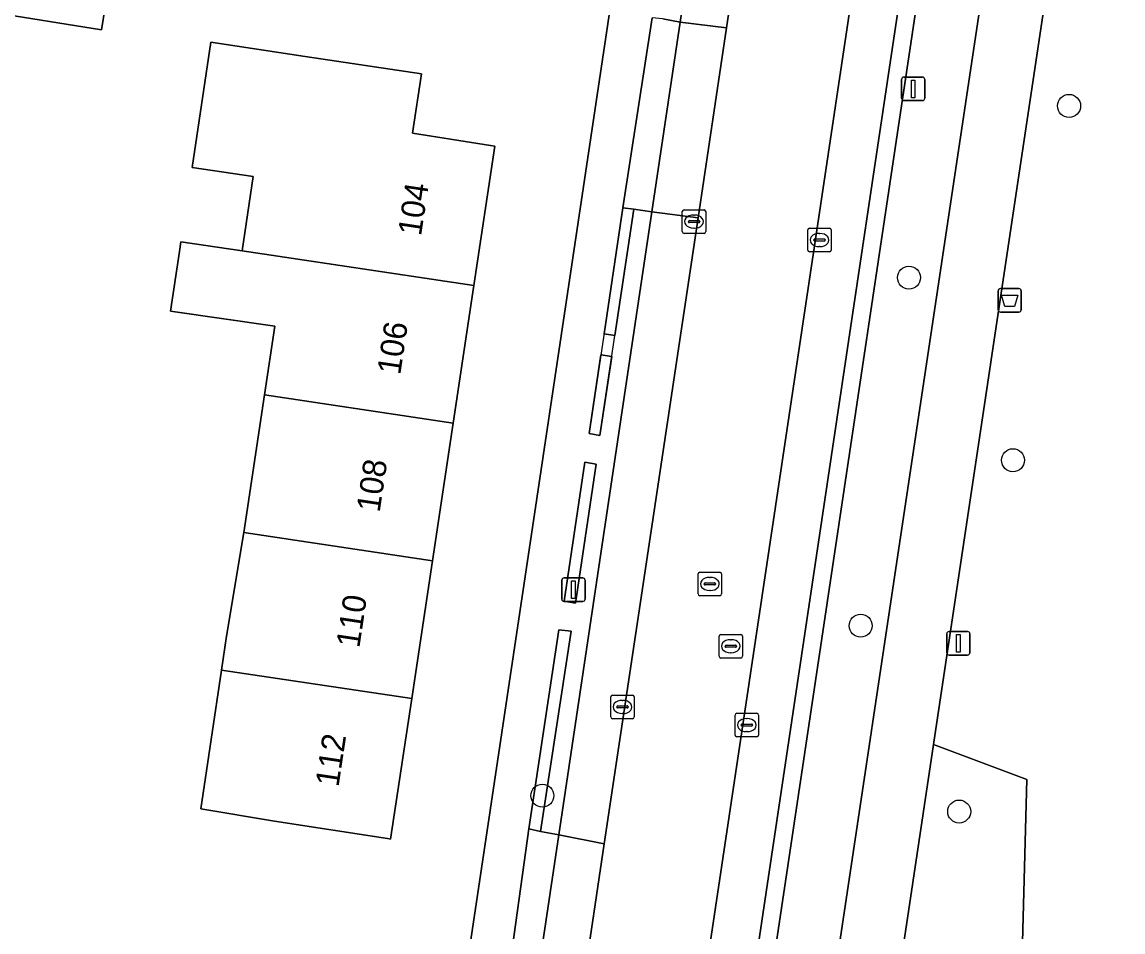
# Model space of a CAD drawing. Extents: x 163008 to 163854, y 382777 to 383982.
# Drawn here: x 163310.89 to 163357.75, y 383072.63 to 383111.34 of the extents above; entities that cross this region are included whole.
import ezdxf

# ---------------------------------------------------------------- set-up
doc = ezdxf.new("R2010")
doc.units = 0
for name, color, linetype in [('IMGEO_Afvalbak', 7, 'Continuous'), ('IMGEO_Boom', 7, 'Continuous'), ('IMGEO_Erf', 7, 'Continuous'), ('IMGEO_Groenvoorziening', 7, 'Continuous'), ('IMGEO_Haag', 7, 'Continuous'), ('IMGEO_Kolk', 7, 'Continuous'), ('IMGEO_Lichtmast', 7, 'Continuous'), ('IMGEO_Pand', 7, 'Continuous'), ('IMGEO_Pand_nummerreeks', 7, 'Continuous'), ('IMGEO_Parkeervlak_open', 7, 'Continuous'), ('IMGEO_Rijbaan_lokaal_gesloten', 7, 'Continuous'), ('IMGEO_Rioolput', 7, 'Continuous'), ('IMGEO_Voetpad_open', 7, 'Continuous')]:
    doc.layers.add(name, color=color, linetype=linetype)

msp = doc.modelspace()

# ---------------------------------------------------------------- linework, layer by layer
at = {"layer": 'IMGEO_Afvalbak'}
for p, q in [((163352.531, 383100), (163353.321, 383100)), ((163353.321, 383100), (163352.531, 383100)), ((163352.431, 383099.1), (163352.431, 383099.9)), ((163352.431, 383099.9), (163352.431, 383099.1)), ((163353.421, 383099.9), (163353.421, 383099.1)), ((163353.421, 383099.1), (163353.421, 383099.9)), ((163353.321, 383099), (163352.531, 383099)), ((163352.531, 383099), (163353.321, 383099))]:
    msp.add_line(p, q, dxfattribs=at)
msp.add_lwpolyline([(163352.574, 383099.714), (163353.278, 383099.714), (163353.129, 383099.244), (163352.723, 383099.244), (163352.574, 383099.714)], dxfattribs=at)
for centre, start, end in [((163352.531, 383099.9), 90, 180), ((163352.531, 383099.9), 90, 180), ((163353.321, 383099.9), 0, 90), ((163353.321, 383099.9), 360, 90), ((163352.531, 383099.1), 180, 270), ((163352.531, 383099.1), 180, 270), ((163353.321, 383099.1), 270, 0), ((163353.321, 383099.1), 270, 0)]:
    msp.add_arc(centre, 0.1, start, end, dxfattribs=at)
at = {"layer": 'IMGEO_Boom'}
for centre in [(163355.454, 383107.769), (163348.639, 383100.465), (163353.064, 383092.7), (163346.584, 383085.66), (163333.039, 383078.432), (163350.777, 383077.757)]:
    msp.add_circle(centre, 0.489, dxfattribs=at)
at = {"layer": 'IMGEO_Erf'}
for points in [[(163298.708, 383044.615), (163321.156, 383039.783), (163323.551, 383039.267), (163325.006, 383038.94), (163341.637, 383150.129)], [(163314.739, 383113.914), (163314.273, 383111.005), (163309.485, 383111.773)]]:
    msp.add_lwpolyline(points, dxfattribs=at)
msp.add_lwpolyline([(163319.386, 383083.776), (163319.601, 383085.222), (163320.331, 383089.622), (163321.209, 383095.476), (163321.648, 383098.404), (163317.216, 383099.039), (163317.596, 383101.575), (163317.659, 383101.995), (163320.26, 383101.606), (163320.733, 383104.766), (163318.133, 383105.155), (163318.932, 383110.475), (163322.948, 383109.872), (163327.892, 383109.13), (163327.513, 383106.608), (163330.832, 383106.087), (163331.017, 383106.059), (163330.125, 383100.129), (163329.243, 383094.273), (163328.362, 383088.42), (163327.481, 383082.565), (163326.581, 383076.583), (163326.444, 383076.604), (163321.641, 383077.352), (163318.506, 383077.872)], close=True, dxfattribs=at)
at = {"layer": 'IMGEO_Groenvoorziening'}
for points in [[(163356.77, 383146.06), (163354.108, 383146.459), (163339.598, 383049.469), (163342.222, 383049.06)], [(163379.347, 383123.954), (163369.796, 383143.5), (163359.394, 383145.384), (163349.687, 383080.612), (163353.657, 383079.124), (163352.328, 383029.091), (163395.747, 383049.753), (163397.081, 383050.39), (163388.612, 383067.644), (163403.1, 383074.902)], [(163336.93, 383103.375), (163336.468, 383103.432), (163335.667, 383098.074), (163336.125, 383098.006)], [(163335.992, 383097.115), (163335.533, 383097.184), (163335.032, 383093.831), (163335.488, 383093.757)], [(163335.327, 383092.538), (163334.844, 383092.615), (163333.966, 383086.701), (163334.448, 383086.618)], [(163334.269, 383085.422), (163333.744, 383085.482), (163332.46, 383077.022), (163332.962, 383076.912)], [(163352.328, 383029.091), (163353.657, 383079.124), (163349.687, 383080.612), (163344.847, 383048.321), (163341.722, 383026.543), (163341.294, 383023.84)]]:
    msp.add_lwpolyline(points, close=True, dxfattribs=at)
at = {"layer": 'IMGEO_Haag'}
for points in [[(163336.468, 383103.432), (163335.032, 383093.831), (163335.488, 383093.757), (163336.93, 383103.375)], [(163335.327, 383092.538), (163334.844, 383092.615), (163333.966, 383086.701), (163334.448, 383086.618)], [(163334.269, 383085.422), (163333.744, 383085.482), (163332.46, 383077.022), (163332.962, 383076.912)]]:
    msp.add_lwpolyline(points, close=True, dxfattribs=at)
at = {"layer": 'IMGEO_Kolk'}
for p, q in [((163338.993, 383102.422), (163338.993, 383103.274)), ((163339.068, 383103.348), (163339.92, 383103.348)), ((163339.994, 383103.274), (163339.994, 383102.422)), ((163339.252, 383102.842), (163339.252, 383102.854)), ((163339.69, 383102.805), (163339.292, 383102.805)), ((163339.295, 383102.891), (163339.693, 383102.891)), ((163339.481, 383103.128), (163339.506, 383103.128)), ((163339.736, 383102.854), (163339.736, 383102.842)), ((163339.92, 383102.348), (163339.068, 383102.348)), ((163339.504, 383102.568), (163339.479, 383102.568)), ((163344.332, 383101.64), (163344.332, 383102.492)), ((163344.407, 383102.566), (163345.259, 383102.566)), ((163344.82, 383102.346), (163344.845, 383102.346)), ((163345.333, 383102.492), (163345.333, 383101.64)), ((163344.591, 383102.06), (163344.591, 383102.072)), ((163345.029, 383102.023), (163344.631, 383102.023)), ((163344.634, 383102.109), (163345.032, 383102.109)), ((163345.075, 383102.072), (163345.075, 383102.06)), ((163345.259, 383101.566), (163344.407, 383101.566)), ((163344.843, 383101.786), (163344.818, 383101.786)), ((163335.948, 383081.778), (163335.948, 383082.63)), ((163336.023, 383082.704), (163336.875, 383082.704)), ((163336.949, 383082.63), (163336.949, 383081.778)), ((163336.207, 383082.198), (163336.207, 383082.21)), ((163336.645, 383082.161), (163336.247, 383082.161)), ((163336.25, 383082.247), (163336.648, 383082.247)), ((163336.436, 383082.484), (163336.461, 383082.484)), ((163336.691, 383082.21), (163336.691, 383082.198)), ((163336.875, 383081.704), (163336.023, 383081.704)), ((163336.459, 383081.924), (163336.434, 383081.924)), ((163341.239, 383081.009), (163341.239, 383081.861)), ((163341.314, 383081.935), (163342.166, 383081.935)), ((163341.727, 383081.715), (163341.752, 383081.715)), ((163342.24, 383081.861), (163342.24, 383081.009)), ((163341.498, 383081.429), (163341.498, 383081.441)), ((163341.936, 383081.392), (163341.538, 383081.392)), ((163341.541, 383081.478), (163341.939, 383081.478)), ((163341.982, 383081.441), (163341.982, 383081.429)), ((163342.166, 383080.935), (163341.314, 383080.935)), ((163341.75, 383081.155), (163341.725, 383081.155))]:
    msp.add_line(p, q, dxfattribs=at)
for points in [[(163338.993, 383102.422), (163338.993, 383103.274)], [(163339.068, 383103.348), (163339.92, 383103.348)], [(163339.994, 383103.274), (163339.994, 383102.422)], [(163339.92, 383102.348), (163339.068, 383102.348)], [(163344.332, 383101.64), (163344.332, 383102.492)], [(163344.407, 383102.566), (163345.259, 383102.566)], [(163345.333, 383102.492), (163345.333, 383101.64)], [(163345.259, 383101.566), (163344.407, 383101.566)], [(163335.948, 383081.778), (163335.948, 383082.63)], [(163336.023, 383082.704), (163336.875, 383082.704)], [(163336.949, 383082.63), (163336.949, 383081.778)], [(163336.875, 383081.704), (163336.023, 383081.704)], [(163341.239, 383081.009), (163341.239, 383081.861)], [(163341.314, 383081.935), (163342.166, 383081.935)], [(163342.24, 383081.861), (163342.24, 383081.009)], [(163342.166, 383080.935), (163341.314, 383080.935)]]:
    msp.add_lwpolyline(points, dxfattribs=at)
for centre, radius, start, end in [((163339.07, 383103.272), 0.0765, 91.552, 178.448), ((163339.07, 383103.272), 0.0765, 91.552, 178.448), ((163339.918, 383103.272), 0.0765, 1.552, 88.448), ((163339.918, 383103.272), 0.0765, 1.552, 88.448), ((163339.292, 383102.851), 0.0403, 85.8775, 175.7526), ((163339.289, 383102.841), 0.0366, 178.938, 274.7102), ((163339.693, 383102.848), 0.043, 264.8664, 352.4533), ((163339.697, 383102.853), 0.0386, 1.7309, 96.639), ((163339.07, 383102.424), 0.0765, 181.552, 268.448), ((163339.07, 383102.424), 0.0765, 181.552, 268.448), ((163339.918, 383102.424), 0.0765, 271.552, 358.448), ((163339.918, 383102.424), 0.0765, 271.552, 358.448), ((163344.409, 383102.49), 0.0765, 91.552, 178.448), ((163344.409, 383102.49), 0.0765, 91.552, 178.448), ((163345.257, 383102.49), 0.0765, 1.552, 88.448), ((163345.257, 383102.49), 0.0765, 1.552, 88.448), ((163344.631, 383102.069), 0.0403, 85.8775, 175.7526), ((163344.628, 383102.059), 0.0366, 178.938, 274.7102), ((163345.032, 383102.066), 0.043, 264.8664, 352.4533), ((163345.036, 383102.071), 0.0386, 1.7309, 96.639), ((163344.409, 383101.642), 0.0765, 181.552, 268.448), ((163344.409, 383101.642), 0.0765, 181.552, 268.448), ((163345.257, 383101.642), 0.0765, 271.552, 358.448), ((163345.257, 383101.642), 0.0765, 271.552, 358.448), ((163336.025, 383082.628), 0.0765, 91.552, 178.448), ((163336.025, 383082.628), 0.0765, 91.552, 178.448), ((163336.873, 383082.628), 0.0765, 1.552, 88.448), ((163336.873, 383082.628), 0.0765, 1.552, 88.448), ((163336.247, 383082.207), 0.0403, 85.8775, 175.7526), ((163336.244, 383082.197), 0.0366, 178.938, 274.7102), ((163336.648, 383082.204), 0.043, 264.8664, 352.4533), ((163336.652, 383082.209), 0.0386, 1.7309, 96.639), ((163336.025, 383081.78), 0.0765, 181.552, 268.448), ((163336.025, 383081.78), 0.0765, 181.552, 268.448), ((163336.873, 383081.78), 0.0765, 271.552, 358.448), ((163336.873, 383081.78), 0.0765, 271.552, 358.448), ((163341.316, 383081.859), 0.0765, 91.552, 178.448), ((163341.316, 383081.859), 0.0765, 91.552, 178.448), ((163342.164, 383081.859), 0.0765, 1.552, 88.448), ((163342.164, 383081.859), 0.0765, 1.552, 88.448), ((163341.538, 383081.438), 0.0403, 85.8775, 175.7526), ((163341.535, 383081.428), 0.0366, 178.938, 274.7102), ((163341.939, 383081.435), 0.043, 264.8664, 352.4533), ((163341.943, 383081.44), 0.0386, 1.7309, 96.639), ((163341.316, 383081.011), 0.0765, 181.552, 268.448), ((163341.316, 383081.011), 0.0765, 181.552, 268.448), ((163342.164, 383081.011), 0.0765, 271.552, 358.448), ((163342.164, 383081.011), 0.0765, 271.552, 358.448)]:
    msp.add_arc(centre, radius, start, end, dxfattribs=at)
for centre, major_axis, ratio, start_param, end_param in [((163339.48, 383102.848), (-0.387, 0.002), 0.722429, 4.712389, 7.853982), ((163339.505, 383102.848), (-0.39, 0.002), 0.717154, 1.570796, 4.712389), ((163344.819, 383102.066), (-0.387, 0.002), 0.722429, 4.712389, 7.853982), ((163344.844, 383102.066), (-0.39, 0.002), 0.717154, 1.570796, 4.712389), ((163336.435, 383082.204), (-0.387, 0.002), 0.722429, 4.712389, 7.853982), ((163336.46, 383082.204), (-0.39, 0.002), 0.717154, 1.570796, 4.712389), ((163341.726, 383081.435), (-0.387, 0.002), 0.722429, 4.712389, 7.853982), ((163341.751, 383081.435), (-0.39, 0.002), 0.717154, 1.570796, 4.712389)]:
    msp.add_ellipse(centre, major_axis=major_axis, ratio=ratio, start_param=start_param, end_param=end_param, dxfattribs=at)
at = {"layer": 'IMGEO_Lichtmast'}
for p, q in [((163348.323, 383108.095), (163348.323, 383108.895)), ((163348.323, 383108.895), (163348.323, 383108.095)), ((163348.423, 383108.995), (163349.213, 383108.995)), ((163349.213, 383108.995), (163348.423, 383108.995)), ((163349.313, 383108.895), (163349.313, 383108.095)), ((163349.313, 383108.095), (163349.313, 383108.895)), ((163349.213, 383107.995), (163348.423, 383107.995)), ((163348.423, 383107.995), (163349.213, 383107.995)), ((163333.865, 383086.791), (163333.865, 383087.591)), ((163333.865, 383087.591), (163333.865, 383086.791)), ((163333.965, 383087.691), (163334.755, 383087.691)), ((163334.755, 383087.691), (163333.965, 383087.691)), ((163334.855, 383087.591), (163334.855, 383086.791)), ((163334.855, 383086.791), (163334.855, 383087.591)), ((163334.755, 383086.691), (163333.965, 383086.691)), ((163333.965, 383086.691), (163334.755, 383086.691)), ((163350.345, 383085.414), (163351.135, 383085.414)), ((163351.135, 383085.414), (163350.345, 383085.414)), ((163350.245, 383084.514), (163350.245, 383085.314)), ((163350.245, 383085.314), (163350.245, 383084.514)), ((163351.235, 383085.314), (163351.235, 383084.514)), ((163351.235, 383084.514), (163351.235, 383085.314)), ((163351.135, 383084.414), (163350.345, 383084.414)), ((163350.345, 383084.414), (163351.135, 383084.414))]:
    msp.add_line(p, q, dxfattribs=at)
for points in [[(163348.743, 383108.87), (163348.893, 383108.87), (163348.893, 383108.12), (163348.743, 383108.12), (163348.743, 383108.87)], [(163334.285, 383087.566), (163334.435, 383087.566), (163334.435, 383086.816), (163334.285, 383086.816), (163334.285, 383087.566)], [(163350.665, 383085.289), (163350.815, 383085.289), (163350.815, 383084.539), (163350.665, 383084.539), (163350.665, 383085.289)]]:
    msp.add_lwpolyline(points, dxfattribs=at)
for centre, start, end in [((163348.423, 383108.895), 90, 180), ((163348.423, 383108.895), 90, 180), ((163349.213, 383108.895), 0, 90), ((163349.213, 383108.895), 360, 90), ((163348.423, 383108.095), 180, 270), ((163348.423, 383108.095), 180, 270), ((163349.213, 383108.095), 270, 0), ((163349.213, 383108.095), 270, 0), ((163333.965, 383087.591), 90, 180), ((163333.965, 383087.591), 90, 180), ((163334.755, 383087.591), 0, 90), ((163334.755, 383087.591), 360, 90), ((163333.965, 383086.791), 180, 270), ((163333.965, 383086.791), 180, 270), ((163334.755, 383086.791), 270, 0), ((163334.755, 383086.791), 270, 0), ((163350.345, 383085.314), 90, 180), ((163350.345, 383085.314), 90, 180), ((163351.135, 383085.314), 0, 90), ((163351.135, 383085.314), 360, 90), ((163350.345, 383084.514), 180, 270), ((163350.345, 383084.514), 180, 270), ((163351.135, 383084.514), 270, 0), ((163351.135, 383084.514), 270, 0)]:
    msp.add_arc(centre, 0.1, start, end, dxfattribs=at)
at = {"layer": 'IMGEO_Pand'}
for points in [[(163313.762, 383120.185), (163310.902, 383120.616), (163309.485, 383111.773), (163314.273, 383111.005), (163314.739, 383113.914), (163312.829, 383114.22), (163312.948, 383115.114)], [(163327.892, 383109.13), (163322.948, 383109.872), (163318.932, 383110.475), (163318.133, 383105.155), (163320.733, 383104.766), (163320.26, 383101.606), (163330.125, 383100.129), (163331.017, 383106.059), (163330.832, 383106.087), (163327.513, 383106.608)], [(163330.125, 383100.129), (163320.26, 383101.606), (163317.659, 383101.995), (163317.596, 383101.575), (163317.216, 383099.039), (163321.648, 383098.404), (163321.209, 383095.476), (163329.243, 383094.273)], [(163321.209, 383095.476), (163320.331, 383089.622), (163328.362, 383088.42), (163329.243, 383094.273)], [(163328.362, 383088.42), (163320.331, 383089.622), (163319.601, 383085.222), (163319.386, 383083.776), (163327.481, 383082.565)], [(163327.481, 383082.565), (163319.386, 383083.776), (163318.506, 383077.872), (163321.641, 383077.352), (163326.444, 383076.604), (163326.581, 383076.583)]]:
    msp.add_lwpolyline(points, close=True, dxfattribs=at)
at = {"layer": 'IMGEO_Parkeervlak_open'}
for points in [[(163359.594, 383237.191), (163353.206, 383238.156), (163353.059, 383236.624), (163354.474, 383236.052), (163353.959, 383232.549), (163352.699, 383224.192), (163350.745, 383211.225), (163350.535, 383209.802), (163350.513, 383209.655), (163344.964, 383172.44), (163344.666, 383170.44), (163341.637, 383150.129), (163325.006, 383038.94), (163324.506, 383036.205), (163323.355, 383028.546), (163322.78, 383023.472), (163322.281, 383020.078), (163327.116, 383019.173), (163327.994, 383024.746), (163328.1, 383025.321)], [(163364.444, 383233.751), (163358.072, 383191.74), (163351.868, 383150.133), (163351.16, 383145.514), (163333.064, 383024.594)], [(163335.498, 383027.101), (163353.723, 383148.969)], [(163338.168, 383111.467), (163338.907, 383111.332), (163342.03, 383132.19)], [(163331.207, 383068.03), (163332.46, 383077.022), (163333.744, 383085.482), (163334.269, 383085.422), (163332.962, 383076.912), (163333.742, 383076.759), (163337.702, 383103.259), (163336.93, 383103.375), (163336.125, 383098.006), (163335.667, 383098.074), (163336.468, 383103.432), (163337.704, 383111.517)]]:
    msp.add_lwpolyline(points, dxfattribs=at)
for points in [[(163338.907, 383111.332), (163340.877, 383111.094), (163346.155, 383146.302), (163346.845, 383150.922), (163349.786, 383170.627), (163347.799, 383170.932), (163344.647, 383149.662), (163343.37, 383141.133), (163342.03, 383132.19)], [(163337.702, 383103.259), (163333.742, 383076.759), (163335.675, 383076.387), (163339.666, 383103.012)], [(163335.992, 383097.115), (163335.488, 383093.757), (163335.032, 383093.831), (163335.533, 383097.184)], [(163335.327, 383092.538), (163334.448, 383086.618), (163333.966, 383086.701), (163334.844, 383092.615)]]:
    msp.add_lwpolyline(points, close=True, dxfattribs=at)
at = {"layer": 'IMGEO_Rijbaan_lokaal_gesloten'}
msp.add_lwpolyline([(163333.064, 383024.594), (163351.16, 383145.514), (163346.155, 383146.302), (163340.877, 383111.094), (163339.666, 383103.012), (163335.675, 383076.387), (163334.357, 383067.599), (163328.173, 383025.814), (163328.1, 383025.321)], close=True, dxfattribs=at)
at = {"layer": 'IMGEO_Rioolput'}
for p, q in [((163339.666, 383087.01), (163339.666, 383087.862)), ((163339.741, 383087.936), (163340.593, 383087.936)), ((163340.667, 383087.862), (163340.667, 383087.01)), ((163339.925, 383087.43), (163339.925, 383087.442)), ((163340.363, 383087.393), (163339.965, 383087.393)), ((163339.968, 383087.479), (163340.366, 383087.479)), ((163340.154, 383087.716), (163340.179, 383087.716)), ((163340.409, 383087.442), (163340.409, 383087.43)), ((163340.593, 383086.936), (163339.741, 383086.936)), ((163340.177, 383087.156), (163340.152, 383087.156)), ((163340.557, 383084.361), (163340.557, 383085.213)), ((163340.632, 383085.287), (163341.484, 383085.287)), ((163341.045, 383085.067), (163341.07, 383085.067)), ((163341.558, 383085.213), (163341.558, 383084.361)), ((163340.816, 383084.781), (163340.816, 383084.793)), ((163341.254, 383084.744), (163340.856, 383084.744)), ((163340.859, 383084.83), (163341.257, 383084.83)), ((163341.068, 383084.507), (163341.043, 383084.507)), ((163341.3, 383084.793), (163341.3, 383084.781)), ((163341.484, 383084.287), (163340.632, 383084.287))]:
    msp.add_line(p, q, dxfattribs=at)
for points in [[(163339.666, 383087.01), (163339.666, 383087.862)], [(163339.741, 383087.936), (163340.593, 383087.936)], [(163340.667, 383087.862), (163340.667, 383087.01)], [(163340.593, 383086.936), (163339.741, 383086.936)], [(163340.557, 383084.361), (163340.557, 383085.213)], [(163340.632, 383085.287), (163341.484, 383085.287)], [(163341.558, 383085.213), (163341.558, 383084.361)], [(163341.484, 383084.287), (163340.632, 383084.287)]]:
    msp.add_lwpolyline(points, dxfattribs=at)
for centre, radius, start, end in [((163339.743, 383087.86), 0.0765, 91.552, 178.448), ((163339.743, 383087.86), 0.0765, 91.552, 178.448), ((163340.591, 383087.86), 0.0765, 1.552, 88.448), ((163340.591, 383087.86), 0.0765, 1.552, 88.448), ((163339.965, 383087.439), 0.0403, 85.8775, 175.7526), ((163339.962, 383087.429), 0.0366, 178.938, 274.7102), ((163340.366, 383087.436), 0.043, 264.8664, 352.4533), ((163340.37, 383087.441), 0.0386, 1.7309, 96.639), ((163339.743, 383087.012), 0.0765, 181.552, 268.448), ((163339.743, 383087.012), 0.0765, 181.552, 268.448), ((163340.591, 383087.012), 0.0765, 271.552, 358.448), ((163340.591, 383087.012), 0.0765, 271.552, 358.448), ((163340.634, 383085.211), 0.0765, 91.552, 178.448), ((163340.634, 383085.211), 0.0765, 91.552, 178.448), ((163341.482, 383085.211), 0.0765, 1.552, 88.448), ((163341.482, 383085.211), 0.0765, 1.552, 88.448), ((163340.856, 383084.79), 0.0403, 85.8775, 175.7526), ((163340.853, 383084.78), 0.0366, 178.938, 274.7102), ((163341.257, 383084.787), 0.043, 264.8664, 352.4533), ((163341.261, 383084.792), 0.0386, 1.7309, 96.639), ((163340.634, 383084.363), 0.0765, 181.552, 268.448), ((163340.634, 383084.363), 0.0765, 181.552, 268.448), ((163341.482, 383084.363), 0.0765, 271.552, 358.448), ((163341.482, 383084.363), 0.0765, 271.552, 358.448)]:
    msp.add_arc(centre, radius, start, end, dxfattribs=at)
for centre, major_axis, ratio, start_param, end_param in [((163340.153, 383087.436), (-0.387, 0.002), 0.722429, 4.712389, 7.853982), ((163340.178, 383087.436), (-0.39, 0.002), 0.717154, 1.570796, 4.712389), ((163341.044, 383084.787), (-0.387, 0.002), 0.722429, 4.712389, 7.853982), ((163341.069, 383084.787), (-0.39, 0.002), 0.717154, 1.570796, 4.712389)]:
    msp.add_ellipse(centre, major_axis=major_axis, ratio=ratio, start_param=start_param, end_param=end_param, dxfattribs=at)
at = {"layer": 'IMGEO_Voetpad_open'}
for points in [[(163354.108, 383146.459), (163354.456, 383148.855), (163360.845, 383191.603), (163361.17, 383193.412), (163366.685, 383230.187), (163365.957, 383230.31), (163365.933, 383230.19), (163360.066, 383191.606), (163353.723, 383148.969), (163335.498, 383027.101)], [(163333.064, 383024.594), (163335.386, 383023.994), (163335.872, 383027.092), (163336.262, 383027.02), (163339.38, 383047.955), (163339.598, 383049.469), (163354.108, 383146.459)], [(163356.77, 383146.06), (163342.222, 383049.06), (163339.598, 383049.469), (163339.38, 383047.955), (163342.042, 383047.571), (163338.44, 383023.516), (163335.386, 383023.994), (163333.064, 383024.594), (163332.978, 383024.002), (163332.11, 383018.101), (163335.408, 383017.05), (163340.004, 383015.426), (163340.474, 383018.665), (163340.731, 383020.283), (163340.762, 383020.485), (163341.294, 383023.84), (163341.722, 383026.543), (163344.847, 383048.321), (163349.687, 383080.612), (163359.394, 383145.384)]]:
    msp.add_lwpolyline(points, dxfattribs=at)
for points in [[(163337.702, 383103.259), (163338.907, 383111.332), (163338.168, 383111.467), (163337.704, 383111.517), (163336.468, 383103.432), (163336.93, 383103.375)], [(163339.666, 383103.012), (163340.877, 383111.094), (163338.907, 383111.332), (163337.702, 383103.259)], [(163332.962, 383076.912), (163332.46, 383077.022), (163331.207, 383068.03), (163331.638, 383067.963), (163332.404, 383067.848), (163333.742, 383076.759)], [(163333.742, 383076.759), (163332.404, 383067.848), (163334.357, 383067.599), (163335.675, 383076.387)]]:
    msp.add_lwpolyline(points, close=True, dxfattribs=at)

# ---------------------------------------------------------------- texts
at = {"layer": 'IMGEO_Pand_nummerreeks'}
for s, rotation, p in [('104', 81.4746, (163327.874, 383102.208)), ('106', 81.4746, (163326.989, 383096.303)), ('108', 81.4748, (163326.111, 383090.453)), ('110', 81.4746, (163325.247, 383084.686)), ('112', 81.4748, (163324.361, 383078.776))]:
    msp.add_text(s, height=1, rotation=rotation, dxfattribs=at).set_placement(p)

doc.saveas('drawing.dxf')
